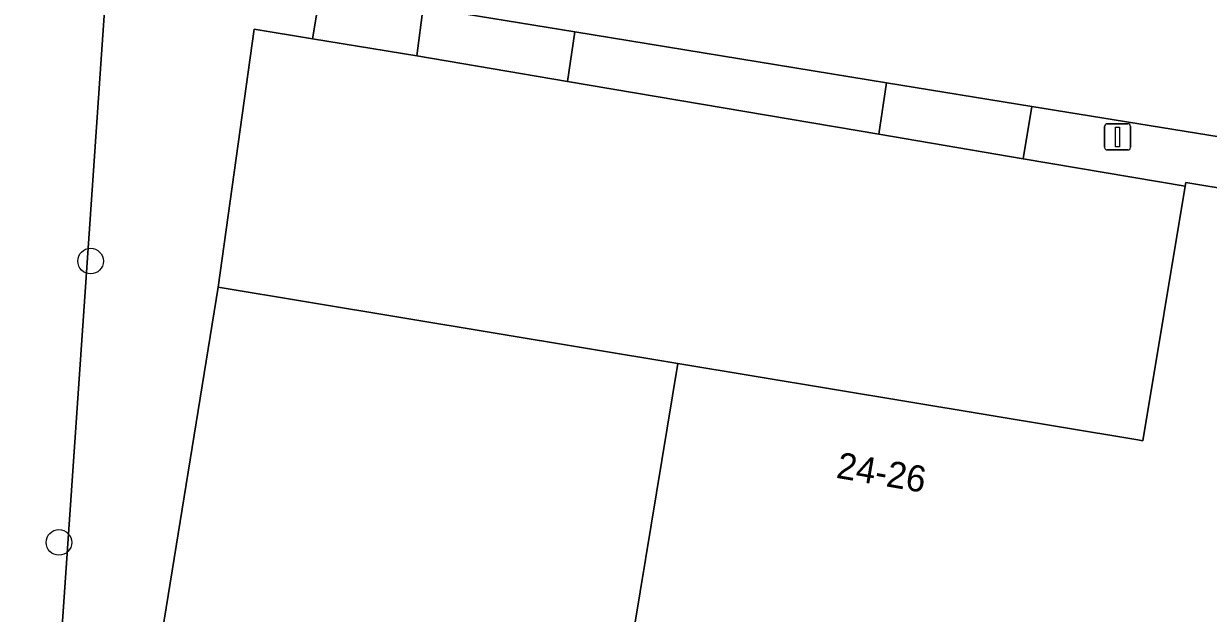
# Model space of a CAD drawing. Extents: x 163683 to 164494, y 382709 to 383872.
# Drawn here: x 164329.24 to 164374.52, y 383403.9 to 383426.41 of the extents above; entities that cross this region are included whole.
import ezdxf

# ---------------------------------------------------------------- set-up
doc = ezdxf.new("R2010")
doc.units = 0
for name, color, linetype in [('IMGEO_Boom', 7, 'Continuous'), ('IMGEO_Erf', 7, 'Continuous'), ('IMGEO_Groenvoorziening', 7, 'Continuous'), ('IMGEO_Lichtmast', 7, 'Continuous'), ('IMGEO_Muur', 7, 'Continuous'), ('IMGEO_Pand', 7, 'Continuous'), ('IMGEO_Pand_nummerreeks', 7, 'Continuous'), ('IMGEO_Rijbaan_lokaal_open', 7, 'Continuous'), ('IMGEO_Voetpad_open', 7, 'Continuous')]:
    doc.layers.add(name, color=color, linetype=linetype)

msp = doc.modelspace()

# ---------------------------------------------------------------- linework, layer by layer
at = {"layer": 'IMGEO_Boom'}
for centre in [(164331.798, 383417.352), (164330.587, 383406.61)]:
    msp.add_circle(centre, 0.489, dxfattribs=at)
at = {"layer": 'IMGEO_Erf'}
msp.add_lwpolyline([(164340.276, 383425.839), (164338.051, 383426.206), (164336.674, 383416.357), (164354.238, 383413.442), (164371.82, 383410.523), (164372.015, 383410.491), (164373.628, 383420.211), (164367.437, 383421.258), (164361.921, 383422.193), (164350.029, 383424.206), (164344.268, 383425.181)], close=True, dxfattribs=at)
at = {"layer": 'IMGEO_Groenvoorziening'}
for points in [[(164347.766, 383490.27), (164351.207, 383498.56), (164347.146, 383499.264), (164344.104, 383491.762), (164338.188, 383470.615), (164328.816, 383437.351), (164326.84, 383410.117), (164326.522, 383406.076), (164325.51, 383389.302), (164324.553, 383375.896), (164325.813, 383375.858), (164329.156, 383375.667), (164331.444, 383384.204), (164332.258, 383389.127), (164329.761, 383389.54), (164332.945, 383435.801), (164340.038, 383462.831)], [(164338.051, 383426.206), (164340.276, 383425.839), (164343.721, 383446.222), (164339.692, 383446.897), (164340.198, 383449.914), (164344.227, 383449.238), (164345.024, 383453.367), (164351.999, 383495.737), (164352.434, 383498.348), (164351.207, 383498.56), (164347.766, 383490.27), (164340.038, 383462.831), (164332.945, 383435.801), (164329.761, 383389.54), (164332.258, 383389.127), (164336.674, 383416.357)]]:
    msp.add_lwpolyline(points, close=True, dxfattribs=at)
at = {"layer": 'IMGEO_Lichtmast'}
for p, q in [((164370.553, 383421.694), (164370.553, 383422.494)), ((164370.553, 383422.494), (164370.553, 383421.694)), ((164370.653, 383422.594), (164371.443, 383422.594)), ((164371.443, 383422.594), (164370.653, 383422.594)), ((164371.543, 383422.494), (164371.543, 383421.694)), ((164371.543, 383421.694), (164371.543, 383422.494)), ((164371.443, 383421.594), (164370.653, 383421.594)), ((164370.653, 383421.594), (164371.443, 383421.594))]:
    msp.add_line(p, q, dxfattribs=at)
msp.add_lwpolyline([(164370.973, 383422.469), (164371.123, 383422.469), (164371.123, 383421.719), (164370.973, 383421.719), (164370.973, 383422.469)], dxfattribs=at)
for centre, start, end in [((164370.653, 383422.494), 90, 180), ((164370.653, 383422.494), 90, 180), ((164371.443, 383422.494), 0, 90), ((164371.443, 383422.494), 360, 90), ((164370.653, 383421.694), 180, 270), ((164370.653, 383421.694), 180, 270), ((164371.443, 383421.694), 270, 0), ((164371.443, 383421.694), 270, 0)]:
    msp.add_arc(centre, 0.1, start, end, dxfattribs=at)
at = {"layer": 'IMGEO_Muur'}
for points in [[(164338.051, 383426.206), (164340.276, 383425.839)], [(164340.276, 383425.839), (164344.268, 383425.181)]]:
    msp.add_lwpolyline(points, dxfattribs=at)
at = {"layer": 'IMGEO_Pand'}
msp.add_lwpolyline([(164375.579, 383420.036), (164373.652, 383420.356), (164373.628, 383420.211), (164372.015, 383410.491), (164371.82, 383410.523), (164354.238, 383413.442), (164351.785, 383398.549), (164351.66, 383398.57), (164350.355, 383390.645), (164350.624, 383390.601), (164352.497, 383390.384), (164359.322, 383389.251), (164362.183, 383388.776), (164368.246, 383387.77), (164386.026, 383384.819)], dxfattribs=at)
msp.add_lwpolyline([(164350.624, 383390.601), (164350.355, 383390.645), (164351.66, 383398.57), (164351.785, 383398.549), (164354.238, 383413.442), (164336.674, 383416.357), (164332.258, 383389.127), (164349.884, 383386.211)], close=True, dxfattribs=at)
at = {"layer": 'IMGEO_Rijbaan_lokaal_open'}
msp.add_lwpolyline([(164397.841, 383400.802), (164402.086, 383426.517), (164402.404, 383428.414), (164403.289, 383433.794), (164404.026, 383438.264), (164404.57, 383441.561), (164386.794, 383444.487), (164381.206, 383445.407), (164379.074, 383445.758), (164373.589, 383446.661), (164361.334, 383448.678), (164355.558, 383449.629), (164346.592, 383451.105), (164342.491, 383427.374), (164344.507, 383427.045), (164350.301, 383426.102), (164362.221, 383424.161), (164367.769, 383423.255), (164375.877, 383421.939), (164380.928, 383421.12), (164387.008, 383420.133)], dxfattribs=at)
at = {"layer": 'IMGEO_Voetpad_open'}
for points in [[(164344.268, 383425.181), (164344.507, 383427.045), (164342.491, 383427.374), (164346.592, 383451.105), (164355.558, 383449.629), (164356.144, 383451.536), (164345.024, 383453.367), (164344.227, 383449.238), (164343.721, 383446.222), (164340.276, 383425.839)], [(164344.507, 383427.045), (164344.268, 383425.181), (164350.029, 383424.206), (164350.301, 383426.102)], [(164350.029, 383424.206), (164361.921, 383422.193), (164362.221, 383424.161), (164350.301, 383426.102)], [(164361.921, 383422.193), (164367.437, 383421.258), (164367.769, 383423.255), (164362.221, 383424.161)], [(164375.877, 383421.939), (164367.769, 383423.255), (164367.437, 383421.258), (164373.628, 383420.211), (164373.652, 383420.356), (164375.579, 383420.036)]]:
    msp.add_lwpolyline(points, close=True, dxfattribs=at)

# ---------------------------------------------------------------- texts
at = {"layer": 'IMGEO_Pand_nummerreeks'}
msp.add_text('24-26', height=1, rotation=350.2754, dxfattribs=at).set_placement((164360.26, 383409.082))

doc.saveas('drawing.dxf')
